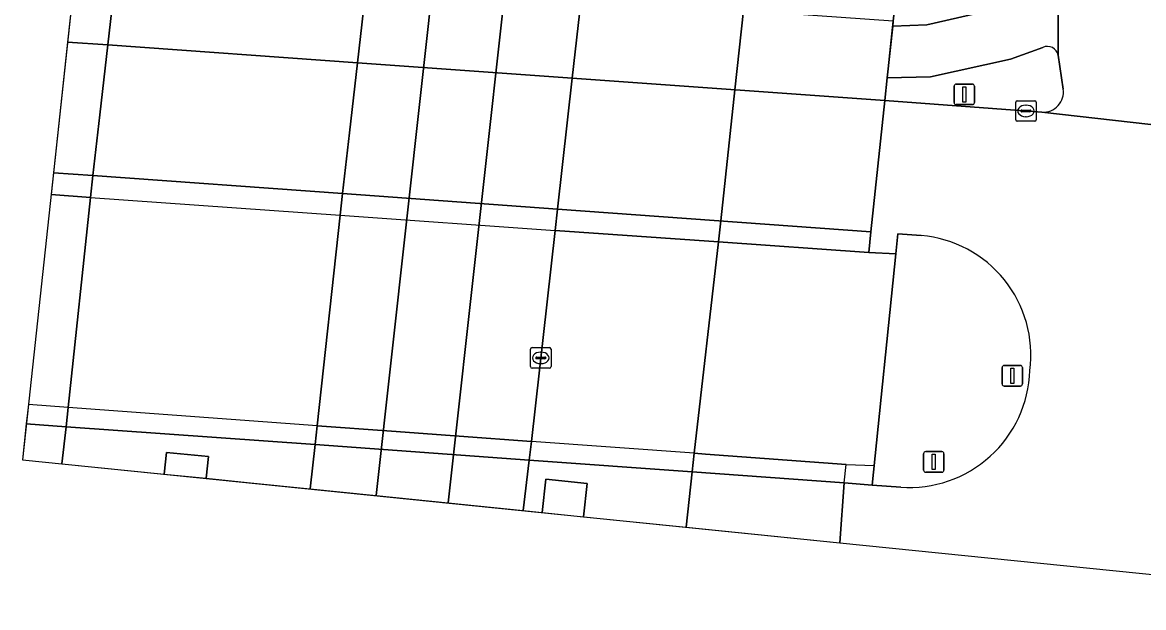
# Model space of a CAD drawing. Extents: x 162026 to 163502, y 387295 to 388169.
# Drawn here: x 162026.1 to 162080.8, y 387421.3 to 387449.8 of the extents above; entities that cross this region are included whole.
import ezdxf

# ---------------------------------------------------------------- set-up
doc = ezdxf.new("R2010")
doc.units = 0
for name, color, linetype in [('IMGEO_Berm_groen', 7, 'Continuous'), ('IMGEO_Dek', 7, 'Continuous'), ('IMGEO_Fietspad_open', 7, 'Continuous'), ('IMGEO_Hek', 7, 'Continuous'), ('IMGEO_Kolk', 7, 'Continuous'), ('IMGEO_Lichtmast', 7, 'Continuous'), ('IMGEO_Pijler', 7, 'Continuous'), ('IMGEO_Rijbaan_lokaal_gesloten', 7, 'Continuous'), ('IMGEO_Rijbaan_regionaal_gesloten', 7, 'Continuous'), ('IMGEO_Terreindeel_open', 7, 'Continuous'), ('IMGEO_Verkeerseiland_gesloten', 7, 'Continuous'), ('IMGEO_Verkeerseiland_groen', 7, 'Continuous'), ('IMGEO_Verkeersregelinstallatiepaal', 7, 'Continuous'), ('IMGEO_Voetpad_open', 7, 'Continuous')]:
    doc.layers.add(name, color=color, linetype=linetype)

msp = doc.modelspace()

# ---------------------------------------------------------------- linework, layer by layer
at = {"layer": 'IMGEO_Berm_groen'}
for points in [[(162064.05, 387750), (162057.767, 387693.483), (162056.727, 387684.126), (162047.718, 387603.08), (162036.137, 387500), (162030.941, 387454.36), (162030.73, 387452.526), (162030.286, 387448.671), (162029.893, 387445.259), (162029.553, 387442.306), (162029.44, 387441.239), (162028.358, 387431), (162028.258, 387430.068), (162028.052, 387428.264), (162033.041, 387427.758), (162033.149, 387428.806), (162035.199, 387428.61), (162035.081, 387427.551), (162037.244, 387427.331)], [(162037.244, 387427.331), (162040.156, 387427.036), (162040.402, 387429.193), (162040.503, 387430.114), (162041.617, 387440.377), (162041.731, 387441.427), (162042.071, 387444.383), (162042.463, 387447.798), (162042.907, 387451.657), (162043.118, 387453.488), (162048.26, 387500), (162059.518, 387601.502), (162069.77, 387692.609), (162071.42, 387707.267), (162076.229, 387750)], [(162069.156, 387593.845), (162067.972, 387583.123), (162058.793, 387500), (162053.572, 387452.74), (162053.367, 387450.91), (162052.934, 387447.048), (162052.22, 387440.67), (162052.104, 387439.634), (162050.945, 387429.352), (162050.842, 387428.441), (162050.553, 387425.98)], [(162050.553, 387425.98), (162051.474, 387425.887), (162051.655, 387427.517), (162053.666, 387427.301), (162053.484, 387425.682), (162058.491, 387425.174), (162058.783, 387427.868), (162058.885, 387428.773), (162060.065, 387439.07), (162060.178, 387440.096), (162060.872, 387446.48), (162061.293, 387450.345), (162061.491, 387452.173), (162062.04, 387457.38), (162062.531, 387457.344), (162063.107, 387460.777)]]:
    msp.add_lwpolyline(points, dxfattribs=at)
at = {"layer": 'IMGEO_Dek'}
for points in [[(162027.525, 387441.375), (162029.44, 387441.239), (162041.617, 387440.377), (162052.104, 387439.634), (162060.065, 387439.07), (162067.399, 387438.55), (162067.507, 387439.567), (162068.183, 387445.957), (162068.593, 387449.825), (162068.786, 387451.651), (162053.572, 387452.74), (162043.118, 387453.488), (162030.941, 387454.36), (162028.947, 387454.503)], [(162026.126, 387428.46), (162065.983, 387424.414), (162066.2, 387427.324), (162066.299, 387428.232), (162059.44, 387428.732), (162058.885, 387428.773), (162050.945, 387429.352), (162047.424, 387429.609), (162044.12, 387429.85), (162040.503, 387430.114), (162028.358, 387431), (162026.416, 387431.142)]]:
    msp.add_lwpolyline(points, close=True, dxfattribs=at)
at = {"layer": 'IMGEO_Fietspad_open'}
msp.add_lwpolyline([(162028.33, 387448.811), (162030.286, 387448.671), (162042.463, 387447.798), (162052.934, 387447.048), (162068.183, 387445.957), (162068.301, 387447.065), (162068.568, 387449.593), (162068.593, 387449.825), (162053.367, 387450.91), (162049.898, 387451.158), (162046.73, 387451.384), (162042.907, 387451.657), (162030.73, 387452.526), (162028.748, 387452.667)], close=True, dxfattribs=at)
for points in [[(162076.245, 387451.284), (162074.564, 387450.644), (162070.231, 387449.653), (162068.568, 387449.593), (162068.301, 387447.065), (162070.412, 387447.112), (162074.318, 387447.979), (162075.885, 387448.552)], [(162076.638, 387448.165), (162076.63, 387451.653)]]:
    msp.add_lwpolyline(points, dxfattribs=at)
msp.add_arc((162076.105, 387448.054), 0.545, 11.7946, 113.8041, dxfattribs=at)
at = {"layer": 'IMGEO_Hek'}
for points in [[(162029.44, 387441.239), (162027.525, 387441.375)], [(162029.44, 387441.239), (162041.617, 387440.377)], [(162041.617, 387440.377), (162052.104, 387439.634)], [(162060.065, 387439.07), (162052.104, 387439.634)], [(162067.399, 387438.55), (162060.065, 387439.07)], [(162067.399, 387438.55), (162068.718, 387438.484)], [(162028.358, 387431), (162026.416, 387431.142)], [(162040.503, 387430.114), (162028.358, 387431)], [(162040.503, 387430.114), (162044.12, 387429.85)], [(162044.12, 387429.85), (162047.424, 387429.609)], [(162047.424, 387429.609), (162050.945, 387429.352)], [(162058.885, 387428.773), (162050.945, 387429.352)], [(162058.885, 387428.773), (162059.44, 387428.732)], [(162059.44, 387428.732), (162066.299, 387428.232)], [(162066.299, 387428.232), (162067.658, 387428.172)]]:
    msp.add_lwpolyline(points, dxfattribs=at)
at = {"layer": 'IMGEO_Kolk'}
for p, q in [((162074.564, 387445.028), (162074.564, 387445.88)), ((162074.639, 387445.954), (162075.491, 387445.954)), ((162075.565, 387445.88), (162075.565, 387445.028)), ((162074.823, 387445.448), (162074.823, 387445.46)), ((162075.261, 387445.411), (162074.863, 387445.411)), ((162074.866, 387445.497), (162075.264, 387445.497)), ((162075.052, 387445.734), (162075.077, 387445.734)), ((162075.307, 387445.46), (162075.307, 387445.448)), ((162075.491, 387444.954), (162074.639, 387444.954)), ((162075.075, 387445.174), (162075.05, 387445.174)), ((162050.905, 387432.993), (162050.905, 387433.845)), ((162050.98, 387433.919), (162051.832, 387433.919)), ((162051.906, 387433.845), (162051.906, 387432.993)), ((162051.164, 387433.413), (162051.164, 387433.425)), ((162051.602, 387433.376), (162051.204, 387433.376)), ((162051.207, 387433.462), (162051.605, 387433.462)), ((162051.393, 387433.699), (162051.418, 387433.699)), ((162051.648, 387433.425), (162051.648, 387433.413)), ((162051.832, 387432.919), (162050.98, 387432.919)), ((162051.416, 387433.139), (162051.391, 387433.139))]:
    msp.add_line(p, q, dxfattribs=at)
for points in [[(162074.564, 387445.028), (162074.564, 387445.88)], [(162074.639, 387445.954), (162075.491, 387445.954)], [(162075.565, 387445.88), (162075.565, 387445.028)], [(162075.491, 387444.954), (162074.639, 387444.954)], [(162050.905, 387432.993), (162050.905, 387433.845)], [(162050.98, 387433.919), (162051.832, 387433.919)], [(162051.906, 387433.845), (162051.906, 387432.993)], [(162051.832, 387432.919), (162050.98, 387432.919)]]:
    msp.add_lwpolyline(points, dxfattribs=at)
for centre, radius, start, end in [((162074.641, 387445.878), 0.0765, 91.552, 178.448), ((162074.641, 387445.878), 0.0765, 91.552, 178.448), ((162075.489, 387445.878), 0.0765, 1.552, 88.448), ((162075.489, 387445.878), 0.0765, 1.552, 88.448), ((162074.863, 387445.457), 0.0403, 85.8775, 175.7526), ((162074.86, 387445.447), 0.0366, 178.938, 274.7102), ((162075.264, 387445.454), 0.043, 264.8664, 352.4533), ((162075.268, 387445.459), 0.0386, 1.7309, 96.639), ((162074.641, 387445.03), 0.0765, 181.552, 268.448), ((162074.641, 387445.03), 0.0765, 181.552, 268.448), ((162075.489, 387445.03), 0.0765, 271.552, 358.448), ((162075.489, 387445.03), 0.0765, 271.552, 358.448), ((162050.982, 387433.843), 0.0765, 91.552, 178.448), ((162050.982, 387433.843), 0.0765, 91.552, 178.448), ((162051.83, 387433.843), 0.0765, 1.552, 88.448), ((162051.83, 387433.843), 0.0765, 1.552, 88.448), ((162051.204, 387433.422), 0.0403, 85.8775, 175.7526), ((162051.201, 387433.412), 0.0366, 178.938, 274.7102), ((162051.605, 387433.419), 0.043, 264.8664, 352.4533), ((162051.609, 387433.424), 0.0386, 1.7309, 96.639), ((162050.982, 387432.995), 0.0765, 181.552, 268.448), ((162050.982, 387432.995), 0.0765, 181.552, 268.448), ((162051.83, 387432.995), 0.0765, 271.552, 358.448), ((162051.83, 387432.995), 0.0765, 271.552, 358.448)]:
    msp.add_arc(centre, radius, start, end, dxfattribs=at)
for centre, major_axis, ratio, start_param, end_param in [((162075.051, 387445.454), (-0.387, 0.002), 0.722429, 4.712389, 7.853982), ((162075.076, 387445.454), (-0.39, 0.002), 0.717154, 1.570796, 4.712389), ((162051.392, 387433.419), (-0.387, 0.002), 0.722429, 4.712389, 7.853982), ((162051.417, 387433.419), (-0.39, 0.002), 0.717154, 1.570796, 4.712389)]:
    msp.add_ellipse(centre, major_axis=major_axis, ratio=ratio, start_param=start_param, end_param=end_param, dxfattribs=at)
at = {"layer": 'IMGEO_Lichtmast'}
for p, q in [((162071.564, 387445.86), (162071.564, 387446.66)), ((162071.564, 387446.66), (162071.564, 387445.86)), ((162071.664, 387446.76), (162072.454, 387446.76)), ((162072.454, 387446.76), (162071.664, 387446.76)), ((162072.554, 387446.66), (162072.554, 387445.86)), ((162072.554, 387445.86), (162072.554, 387446.66)), ((162072.454, 387445.76), (162071.664, 387445.76)), ((162071.664, 387445.76), (162072.454, 387445.76)), ((162073.902, 387432.15), (162073.902, 387432.95)), ((162073.902, 387432.95), (162073.902, 387432.15)), ((162074.002, 387433.05), (162074.792, 387433.05)), ((162074.792, 387433.05), (162074.002, 387433.05)), ((162074.892, 387432.95), (162074.892, 387432.15)), ((162074.892, 387432.15), (162074.892, 387432.95)), ((162074.792, 387432.05), (162074.002, 387432.05)), ((162074.002, 387432.05), (162074.792, 387432.05))]:
    msp.add_line(p, q, dxfattribs=at)
for points in [[(162071.984, 387446.635), (162072.134, 387446.635), (162072.134, 387445.885), (162071.984, 387445.885), (162071.984, 387446.635)], [(162074.322, 387432.925), (162074.472, 387432.925), (162074.472, 387432.175), (162074.322, 387432.175), (162074.322, 387432.925)]]:
    msp.add_lwpolyline(points, dxfattribs=at)
for centre, start, end in [((162071.664, 387446.66), 90, 180), ((162071.664, 387446.66), 90, 180), ((162072.454, 387446.66), 0, 90), ((162072.454, 387446.66), 360, 90), ((162071.664, 387445.86), 180, 270), ((162071.664, 387445.86), 180, 270), ((162072.454, 387445.86), 270, 0), ((162072.454, 387445.86), 270, 0), ((162074.002, 387432.95), 90, 180), ((162074.002, 387432.95), 90, 180), ((162074.792, 387432.95), 0, 90), ((162074.792, 387432.95), 360, 90), ((162074.002, 387432.15), 180, 270), ((162074.002, 387432.15), 180, 270), ((162074.792, 387432.15), 270, 0), ((162074.792, 387432.15), 270, 0)]:
    msp.add_arc(centre, 0.1, start, end, dxfattribs=at)
at = {"layer": 'IMGEO_Pijler'}
for points in [[(162035.081, 387427.551), (162035.199, 387428.61), (162033.149, 387428.806), (162033.041, 387427.758)], [(162053.484, 387425.682), (162053.666, 387427.301), (162051.655, 387427.517), (162051.474, 387425.887)]]:
    msp.add_lwpolyline(points, close=True, dxfattribs=at)
at = {"layer": 'IMGEO_Rijbaan_lokaal_gesloten'}
for points in [[(162027.641, 387442.444), (162029.553, 387442.306), (162041.731, 387441.427), (162052.22, 387440.67), (162067.507, 387439.567), (162068.183, 387445.957), (162052.934, 387447.048), (162042.463, 387447.798), (162030.286, 387448.671), (162028.33, 387448.811)], [(162026.126, 387428.46), (162065.983, 387424.414), (162066.2, 387427.324), (162058.783, 387427.868), (162050.842, 387428.441), (162040.402, 387429.193), (162028.258, 387430.068), (162026.315, 387430.208)]]:
    msp.add_lwpolyline(points, close=True, dxfattribs=at)
for points in [[(162084.513, 387435.236), (162091.598, 387434.444), (162095.009, 387434.052), (162097.943, 387433.715), (162098.279, 387436.685), (162098.611, 387439.619), (162098.932, 387442.459), (162095.957, 387442.821), (162092.488, 387443.455), (162091.491, 387443.616), (162075.847, 387445.397), (162068.183, 387445.957), (162067.507, 387439.567), (162067.399, 387438.55), (162068.718, 387438.484), (162068.819, 387439.464), (162069.96, 387439.381)], [(162068.956, 387427.122), (162067.56, 387427.224), (162066.2, 387427.324), (162065.983, 387424.414), (162081.866, 387422.801), (162096.771, 387421.253)]]:
    msp.add_lwpolyline(points, dxfattribs=at)
for centre, radius, start, end in [((162069.466, 387433.561), 5.841, 352.5555, 85.1498), ((162069.371, 387432.998), 5.891, 265.9646, 358.1122)]:
    msp.add_arc(centre, radius, start, end, dxfattribs=at)
at = {"layer": 'IMGEO_Rijbaan_regionaal_gesloten'}
for points in [[(162074.15, 387615.148), (162073.874, 387626.787), (162073.957, 387630.261), (162075.453, 387649.755), (162078.737, 387678.932), (162075.235, 387679.285), (162074.872, 387676.127), (162074.184, 387670.118), (162072.278, 387652.748), (162069.824, 387630.731), (162069.449, 387622.714), (162069.414, 387618.994), (162069.497, 387614.337), (162069.67, 387608.689), (162070.096, 387593.801), (162074.53, 387500), (162076.254, 387459.092), (162076.443, 387455.525), (162076.63, 387451.653), (162076.638, 387448.165), (162076.886, 387446.523)], [(162075.847, 387445.397), (162091.491, 387443.616)]]:
    msp.add_lwpolyline(points, dxfattribs=at)
for points in [[(162028.052, 387428.264), (162028.258, 387430.068), (162028.358, 387431), (162029.44, 387441.239), (162029.553, 387442.306), (162029.893, 387445.259), (162030.286, 387448.671), (162030.73, 387452.526), (162030.941, 387454.36), (162028.947, 387454.503), (162026.126, 387428.46)], [(162043.371, 387426.709), (162046.313, 387453.259), (162043.118, 387453.488), (162042.907, 387451.657), (162042.463, 387447.798), (162042.071, 387444.383), (162041.731, 387441.427), (162041.617, 387440.377), (162040.503, 387430.114), (162040.402, 387429.193), (162040.156, 387427.036)], [(162046.882, 387426.353), (162049.839, 387453.007), (162046.924, 387453.215), (162046.313, 387453.259), (162043.371, 387426.709)], [(162050.553, 387425.98), (162050.842, 387428.441), (162050.945, 387429.352), (162052.104, 387439.634), (162052.22, 387440.67), (162052.934, 387447.048), (162053.367, 387450.91), (162053.572, 387452.74), (162049.839, 387453.007), (162046.882, 387426.353)]]:
    msp.add_lwpolyline(points, close=True, dxfattribs=at)
msp.add_arc((162075.907, 387446.384), 0.989, 266.5421, 8.0602, dxfattribs=at)
at = {"layer": 'IMGEO_Terreindeel_open'}
msp.add_lwpolyline([(162065.983, 387424.414), (162066.2, 387427.324), (162067.56, 387427.224), (162068.718, 387438.484), (162067.399, 387438.55), (162067.507, 387439.567), (162068.183, 387445.957), (162068.301, 387447.065), (162068.568, 387449.593), (162068.593, 387449.825), (162068.786, 387451.651), (162070.151, 387451.553), (162070.271, 387452.944), (162062.531, 387457.344), (162062.04, 387457.38), (162061.491, 387452.173), (162061.293, 387450.345), (162060.872, 387446.48), (162060.178, 387440.096), (162060.065, 387439.07), (162058.885, 387428.773), (162058.783, 387427.868), (162058.491, 387425.174)], close=True, dxfattribs=at)
at = {"layer": 'IMGEO_Verkeerseiland_gesloten'}
for points in [[(162075.885, 387448.552), (162074.318, 387447.979), (162070.412, 387447.112), (162068.301, 387447.065), (162068.183, 387445.957), (162075.847, 387445.397)], [(162076.886, 387446.523), (162076.638, 387448.165)]]:
    msp.add_lwpolyline(points, dxfattribs=at)
for centre, radius, start, end in [((162076.105, 387448.054), 0.545, 11.7946, 113.8041), ((162075.907, 387446.384), 0.989, 266.5421, 8.0602)]:
    msp.add_arc(centre, radius, start, end, dxfattribs=at)
at = {"layer": 'IMGEO_Verkeerseiland_groen'}
msp.add_lwpolyline([(162069.96, 387439.381), (162068.819, 387439.464), (162068.718, 387438.484), (162067.56, 387427.224), (162068.956, 387427.122)], dxfattribs=at)
for centre, radius, start, end in [((162069.466, 387433.561), 5.841, 352.5555, 85.1498), ((162069.371, 387432.998), 5.891, 265.9646, 358.1122)]:
    msp.add_arc(centre, radius, start, end, dxfattribs=at)
at = {"layer": 'IMGEO_Verkeersregelinstallatiepaal'}
for p, q in [((162070.175, 387428.851), (162070.965, 387428.851)), ((162070.965, 387428.851), (162070.175, 387428.851)), ((162070.075, 387427.951), (162070.075, 387428.751)), ((162070.075, 387428.751), (162070.075, 387427.951)), ((162071.065, 387428.751), (162071.065, 387427.951)), ((162071.065, 387427.951), (162071.065, 387428.751)), ((162070.965, 387427.851), (162070.175, 387427.851)), ((162070.175, 387427.851), (162070.965, 387427.851))]:
    msp.add_line(p, q, dxfattribs=at)
msp.add_lwpolyline([(162070.495, 387428.726), (162070.645, 387428.726), (162070.645, 387427.976), (162070.495, 387427.976), (162070.495, 387428.726)], dxfattribs=at)
for centre, start, end in [((162070.175, 387428.751), 90, 180), ((162070.175, 387428.751), 90, 180), ((162070.965, 387428.751), 0, 90), ((162070.965, 387428.751), 360, 90), ((162070.175, 387427.951), 180, 270), ((162070.175, 387427.951), 180, 270), ((162070.965, 387427.951), 270, 0), ((162070.965, 387427.951), 270, 0)]:
    msp.add_arc(centre, 0.1, start, end, dxfattribs=at)
at = {"layer": 'IMGEO_Voetpad_open'}
msp.add_lwpolyline([(162076.63, 387451.653), (162076.443, 387455.525), (162074.818, 387455.42), (162074.201, 387453.44), (162072.857, 387451.937), (162070.151, 387451.553), (162068.786, 387451.651), (162068.593, 387449.825), (162068.568, 387449.593), (162070.231, 387449.653), (162074.564, 387450.644), (162076.245, 387451.284)], dxfattribs=at)
for points in [[(162027.525, 387441.375), (162029.44, 387441.239), (162041.617, 387440.377), (162052.104, 387439.634), (162060.065, 387439.07), (162067.399, 387438.55), (162067.507, 387439.567), (162052.22, 387440.67), (162041.731, 387441.427), (162029.553, 387442.306), (162027.641, 387442.444)], [(162026.315, 387430.208), (162028.258, 387430.068), (162040.402, 387429.193), (162050.842, 387428.441), (162058.783, 387427.868), (162066.2, 387427.324), (162066.299, 387428.232), (162059.44, 387428.732), (162058.885, 387428.773), (162050.945, 387429.352), (162047.424, 387429.609), (162044.12, 387429.85), (162040.503, 387430.114), (162028.358, 387431), (162026.416, 387431.142)]]:
    msp.add_lwpolyline(points, close=True, dxfattribs=at)

doc.saveas('drawing.dxf')
